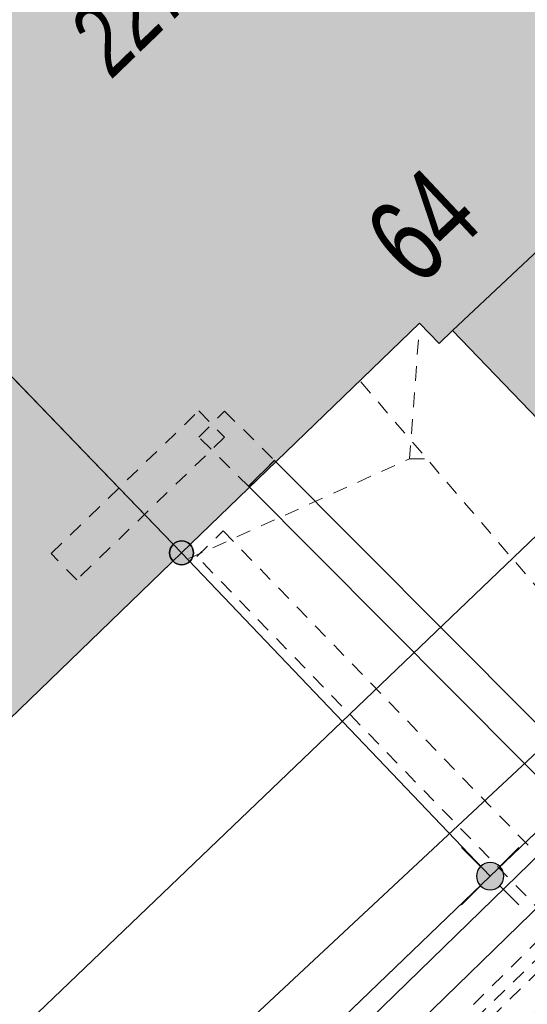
# Model space of a CAD drawing. Header units: metres. Extents: x 2695560 to 2696939, y 1260491 to 1262050.
# Tile 491 of 656: x 2695842 to 2695849, y 1261148 to 1261161. Entities that reach past the tile are written whole.
import ezdxf

# ---------------------------------------------------------------- set-up
doc = ezdxf.new("R2010")
doc.units = ezdxf.units.M
doc.linetypes.add('AUSGEZOGEN', pattern=[0])
doc.linetypes.add('VERDECKT2_S2', pattern=[0.36, 0.2, -0.16])
for name, color, linetype in [('XR$1$AV_Gebäudeflächen (BB)', 7, 'AUSGEZOGEN'), ('XR$1$AV_Grenzpunkte', 7, 'AUSGEZOGEN'), ('XR$1$AV_Haus-Nr.', 7, 'AUSGEZOGEN'), ('XR$1$AV_Linien (BB)', 7, 'AUSGEZOGEN'), ('XR$1$AV_Linien (EO)', 7, 'AUSGEZOGEN'), ('XR$1$AV_Versicherung-Nr.', 7, 'AUSGEZOGEN'), ('XR$1$Liegenschaftsgrenzen', 7, 'AUSGEZOGEN'), ('XR$1$PFAV', 255, 'AUSGEZOGEN'), ('XR$1$RP_Abstandslinie', 7, 'AUSGEZOGEN')]:
    doc.layers.add(name, color=color, linetype=linetype)
for name, color, linetype, lineweight in [('XR$2$ABW-Linie-R-ungenau', 4, 'VERDECKT2_S2', 18), ('XR$2$ELE-LinieFlaeche-genau', 1, 'AUSGEZOGEN', 18), ('XR$2$ELE-LinieFlaeche-ungenau', 1, 'VERDECKT2_S2', 18), ('XR$2$GAS-LinieFlaeche-ungenau', 12, 'VERDECKT2_S2', 18), ('XR$2$KOM-Linie-U-genau', 91, 'AUSGEZOGEN', 18)]:
    doc.layers.add(name, color=color, linetype=linetype, lineweight=lineweight)
doc.styles.add('ARIAL', font='arial.ttf')

# ---------------------------------------------------------------- blocks, each defined once
blk = doc.blocks.new('BWAV19')
at = {"layer": 'XR$1$PFAV', "transparency": 33554687}
blk.add_hatch(color=7, dxfattribs=at).paths.add_polyline_path([(0, 0.24), (-0.024, 0.239), (-0.048, 0.235), (-0.072, 0.229), (-0.095, 0.221), (-0.116, 0.21), (-0.137, 0.197), (-0.156, 0.182), (-0.174, 0.165), (-0.19, 0.147), (-0.204, 0.127), (-0.215, 0.106), (-0.225, 0.083), (-0.232, 0.06), (-0.237, 0.036), (-0.24, 0.012), (-0.24, -0.012), (-0.237, -0.036), (-0.232, -0.06), (-0.225, -0.083), (-0.215, -0.106), (-0.204, -0.127), (-0.19, -0.147), (-0.174, -0.165), (-0.156, -0.182), (-0.137, -0.197), (-0.116, -0.21), (-0.095, -0.221), (-0.072, -0.229), (-0.048, -0.235), (-0.024, -0.239), (0, -0.24), (0.024, -0.239), (0.048, -0.235), (0.072, -0.229), (0.095, -0.221), (0.116, -0.21), (0.137, -0.197), (0.156, -0.182), (0.174, -0.165), (0.19, -0.147), (0.204, -0.127), (0.215, -0.106), (0.225, -0.083), (0.232, -0.06), (0.237, -0.036), (0.24, -0.012), (0.24, 0.012), (0.237, 0.036), (0.232, 0.06), (0.225, 0.083), (0.215, 0.106), (0.204, 0.127), (0.19, 0.147), (0.174, 0.165), (0.156, 0.182), (0.137, 0.197), (0.116, 0.21), (0.095, 0.221), (0.072, 0.229), (0.048, 0.235), (0.024, 0.239)])
at = {"color": 7, "transparency": 33554687}
for p, q in [((-0.5, 0.5), (-0.17, 0.17)), ((0.17, 0.17), (0.5, 0.5)), ((-0.5, -0.5), (-0.17, -0.17)), ((0.17, -0.17), (0.5, -0.5))]:
    blk.add_line(p, q, dxfattribs=at)
for start, end in [(90, 270), (270, 90)]:
    blk.add_arc((0, 0), 0.24, start, end, dxfattribs=at)
blk = doc.blocks.new('BAV15')
at = {"layer": 'XR$1$PFAV', "transparency": 33554687}
blk.add_hatch(color=7, dxfattribs=at).paths.add_polyline_path([(0.5, 0), (0.49, 0.101), (0.459, 0.197), (0.41, 0.286), (0.344, 0.362), (0.264, 0.424), (0.174, 0.469), (0.076, 0.494), (-0.025, 0.499), (-0.125, 0.484), (-0.22, 0.449), (-0.306, 0.395), (-0.379, 0.326), (-0.437, 0.243), (-0.477, 0.15), (-0.497, 0.051), (-0.497, -0.051), (-0.477, -0.15), (-0.437, -0.243), (-0.379, -0.326), (-0.306, -0.395), (-0.22, -0.449), (-0.125, -0.484), (-0.025, -0.499), (0.076, -0.494), (0.174, -0.469), (0.264, -0.424), (0.344, -0.362), (0.41, -0.286), (0.459, -0.197), (0.49, -0.101)])
at = {"color": 7, "transparency": 33554687}
for start, end in [(90, 270), (270, 90)]:
    blk.add_arc((0, 0), 0.5, start, end, dxfattribs=at)
at = {"layer": 'XR$1$PFAV', "transparency": 33554687}
blk.add_circle((0, 0), 0.5, dxfattribs=at)

msp = doc.modelspace()

# ---------------------------------------------------------------- hatches: boundary and pattern name
at = {"layer": 'XR$1$AV_Gebäudeflächen (BB)', "true_color": 0xd2d2d2, "transparency": 33554687}
for points in [[(2695837.47, 1261161.05), (2695844.41, 1261153.86), (2695847.65, 1261156.985), (2695847.916, 1261156.709), (2695848.096, 1261156.883), (2695849.848, 1261155.067), (2695853.406, 1261158.475), (2695851.696, 1261160.266), (2695851.87, 1261160.448), (2695848.084, 1261164.378), (2695848.258, 1261164.56), (2695843.858, 1261169.11), (2695839.685, 1261165.106), (2695839.595, 1261165.2), (2695839.257, 1261164.876), (2695838.239, 1261165.936), (2695836.521, 1261164.288), (2695837.538, 1261163.227), (2695837.188, 1261162.886), (2695837.276, 1261162.795), (2695836.51, 1261162.06)], [(2695837.47, 1261161.05), (2695834.671, 1261158.365), (2695833.658, 1261159.421), (2695832.608, 1261158.414), (2695831.882, 1261159.172), (2695830.687, 1261158.026), (2695831.414, 1261157.268), (2695830.365, 1261156.261), (2695831.399, 1261155.174), (2695828.36, 1261152.265), (2695835.301, 1261145.073), (2695838.282, 1261147.949), (2695838.386, 1261147.841), (2695841.756, 1261151.091), (2695841.651, 1261151.199), (2695844.41, 1261153.86)]]:
    msp.add_hatch(color=254, dxfattribs=at).paths.add_polyline_path(points)

# ---------------------------------------------------------------- linework, layer by layer
at = {"layer": 'XR$1$AV_Linien (BB)', "color": 7, "linetype": 'AUSGEZOGEN', "transparency": 33554687}
msp.add_line((2695837.47, 1261161.05), (2695844.41, 1261153.86), dxfattribs=at)
for points in [[(2695844.41, 1261153.86), (2695841.651, 1261151.199), (2695841.756, 1261151.091), (2695838.386, 1261147.841), (2695838.282, 1261147.949), (2695835.301, 1261145.073), (2695828.36, 1261152.265), (2695831.399, 1261155.174), (2695830.365, 1261156.261), (2695831.414, 1261157.268), (2695830.687, 1261158.026), (2695831.882, 1261159.172), (2695832.608, 1261158.414), (2695833.658, 1261159.421), (2695834.671, 1261158.365), (2695837.47, 1261161.05)], [(2695853.406, 1261158.475), (2695849.848, 1261155.067), (2695848.096, 1261156.883), (2695847.916, 1261156.709), (2695847.65, 1261156.985), (2695844.41, 1261153.86)], [(2695838.526, 1261139.772), (2695848.61, 1261149.46), (2695855.619, 1261156.157)]]:
    msp.add_lwpolyline(points, dxfattribs=at)
at = {"layer": 'XR$1$AV_Linien (EO)', "color": 7, "linetype": 'AUSGEZOGEN', "transparency": 33554687}
msp.add_line((2695848.096, 1261156.883), (2695851.696, 1261160.266), dxfattribs=at)
at = {"layer": 'XR$1$Liegenschaftsgrenzen', "color": 7, "linetype": 'AUSGEZOGEN', "transparency": 33554687}
for points in [[(2695848.61, 1261149.46), (2695844.41, 1261153.86), (2695837.47, 1261161.05), (2695836.51, 1261162.06), (2695831.51, 1261167.68), (2695827.889, 1261171.484), (2695823.158, 1261176.477), (2695826.7, 1261179.82), (2695822.101, 1261186.061), (2695829.56, 1261193.203)], [(2695857.41, 1261159.21), (2695858.03, 1261158.46), (2695848.61, 1261149.46)], [(2695812.67, 1261114.94), (2695830.76, 1261132.31), (2695848.61, 1261149.46)]]:
    msp.add_lwpolyline(points, dxfattribs=at)
at = {"layer": 'XR$1$RP_Abstandslinie', "color": 7, "linetype": 'AUSGEZOGEN', "transparency": 33554687}
msp.add_lwpolyline([(2695742.27, 1261051.74), (2695779.91, 1261087.75), (2695816.03, 1261122.32), (2695859.01, 1261163.45), (2695885.13, 1261188.53)], dxfattribs=at)
at = {"layer": 'XR$2$ABW-Linie-R-ungenau', "linetype": 'VERDECKT2_S2', "transparency": 33554687}
msp.add_line((2695847.633, 1261156.757), (2695847.514, 1261155.144), dxfattribs=at)
for points in [[(2695846.849, 1261156.185), (2695852.144, 1261150.015), (2695852.098, 1261148.954)], [(2695844.507, 1261153.78), (2695847.516, 1261155.14), (2695847.731, 1261155.137)]]:
    msp.add_lwpolyline(points, dxfattribs=at)
at = {"layer": 'XR$2$ELE-LinieFlaeche-genau', "linetype": 'AUSGEZOGEN', "transparency": 33554687}
for points in [[(2695849.982, 1261150.087), (2695845.322, 1261154.765), (2695845.676, 1261155.117), (2695850.336, 1261150.439), (2695849.982, 1261150.087)], [(2695842.3, 1261142.971), (2695849.985, 1261150.442), (2695850.333, 1261150.084), (2695842.648, 1261142.613), (2695842.3, 1261142.971)]]:
    msp.add_lwpolyline(points, close=True, dxfattribs=at)
at = {"layer": 'XR$2$ELE-LinieFlaeche-ungenau', "linetype": 'VERDECKT2_S2', "transparency": 33554687}
for points in [[(2695844.993, 1261155.431), (2695842.982, 1261153.491), (2695842.634, 1261153.851), (2695844.645, 1261155.791), (2695844.993, 1261155.431)], [(2695845.324, 1261154.763), (2695844.644, 1261155.433), (2695844.994, 1261155.789), (2695845.674, 1261155.119), (2695845.324, 1261154.763)], [(2695841.681, 1261141.009), (2695849.6, 1261148.674), (2695844.618, 1261153.809), (2695844.976, 1261154.157), (2695850.308, 1261148.662), (2695850.308, 1261148.662), (2695842.029, 1261140.649), (2695841.681, 1261141.009)]]:
    msp.add_lwpolyline(points, close=True, dxfattribs=at)
at = {"layer": 'XR$2$GAS-LinieFlaeche-ungenau', "linetype": 'VERDECKT2_S2', "transparency": 33554687}
msp.add_lwpolyline([(2695846.845, 1261146.198), (2695850.604, 1261149.91), (2695850.814, 1261149.696), (2695847.055, 1261145.984), (2695846.845, 1261146.198)], close=True, dxfattribs=at)
at = {"layer": 'XR$2$KOM-Linie-U-genau', "linetype": 'AUSGEZOGEN', "transparency": 33554687}
msp.add_lwpolyline([(2695844.092, 1261146.466), (2695844.323, 1261146.615), (2695844.52, 1261146.741), (2695856.683, 1261158.082)], dxfattribs=at)

# ---------------------------------------------------------------- block references
at = {"layer": 'XR$1$AV_Grenzpunkte', "color": 7, "linetype": 'AUSGEZOGEN', "lineweight": -3, "transparency": 33554687}
for name, p, xscale, yscale in [('BAV15', (2695844.41, 1261153.86), 0.3249999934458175, 0.3249999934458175), ('BWAV19', (2695848.61, 1261149.46), 0.7800000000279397, 0.7800000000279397)]:
    msp.add_blockref(name, p, dxfattribs=dict(at, xscale=xscale, yscale=yscale))

# ---------------------------------------------------------------- texts
at = {"layer": 'XR$1$AV_Haus-Nr.', "color": 7, "transparency": 33554687, "insert": (2695848.097, 1261157.874), "char_height": 1.1621, "width": 1.68109, "attachment_point": 8, "rotation": 43.2225, "style": 'ARIAL'}
msp.add_mtext('\\W0.70;64', dxfattribs=at)
at = {"layer": 'XR$1$AV_Versicherung-Nr.', "color": 7, "transparency": 33554687, "insert": (2695843.901, 1261161.39), "char_height": 0.96842, "width": 2.46457, "attachment_point": 5, "rotation": 43.9686, "style": 'ARIAL'}
msp.add_mtext('\\A1;{\\fArial|i1|b0;\\H0.968418;\\W0.700000;\\C7;2276}\\P', dxfattribs=at)

doc.saveas('drawing.dxf')
